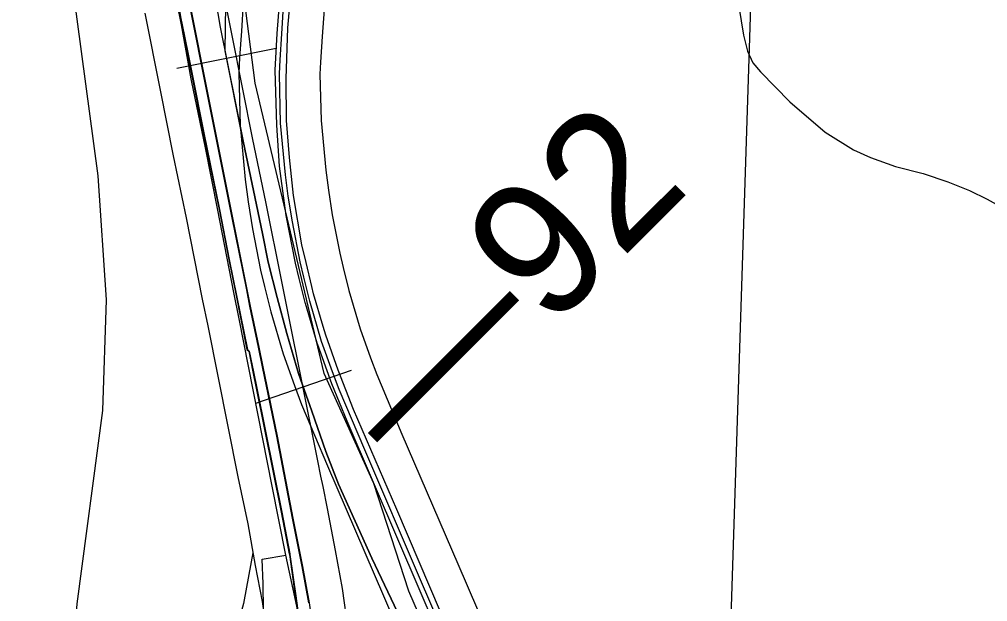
# Model space of a CAD drawing. Extents: x -157.2 to -99.3, y 12.2 to 46.2.
# Drawn here: x -147.125 to -146.409, y 33.58 to 34.011 of the extents above; entities that cross this region are included whole.
import ezdxf

# ---------------------------------------------------------------- set-up
doc = ezdxf.new("R2010")
doc.units = 0
for name, color, linetype in [('tdCoCityStreetMajor', 7, 'Continuous'), ('tdCoDivCarto', 7, 'Continuous'), ('tdCoHydroRiver', 7, 'Continuous'), ('tdCoInt', 7, 'Continuous'), ('tdCoIntCL', 7, 'Continuous'), ('tdCoIntRamp', 7, 'Continuous'), ('tdCoIntRte', 7, 'Continuous'), ('tdCoPriCL', 7, 'Continuous'), ('tdCoPriDiv', 7, 'Continuous'), ('tdCoRRCL', 7, 'Continuous'), ('tdCoSectLine', 7, 'Continuous'), ('tdStHwyPriRefPost1', 7, 'Continuous')]:
    doc.layers.add(name, color=color, linetype=linetype)

msp = doc.modelspace()

# ---------------------------------------------------------------- linework, layer by layer
at = {"layer": 'tdCoCityStreetMajor'}
msp.add_lwpolyline([(-146.5959, 34.04073), (-146.58924, 33.99955), (-146.58628, 33.98771), (-146.58233, 33.97908), (-146.57666, 33.97242), (-146.55496, 33.95023), (-146.52882, 33.92778), (-146.50786, 33.91471), (-146.49528, 33.90904), (-146.47678, 33.90238), (-146.45632, 33.8972), (-146.43807, 33.89104), (-146.42204, 33.88463), (-146.40897, 33.87822), (-146.39787, 33.87205)], dxfattribs=at)
at = {"layer": 'tdCoDivCarto'}
for points in [[(-147.00976, 34.03912), (-147.00567, 34.01304), (-147.00449, 34.00713)], [(-147.00976, 34.03912), (-147.00567, 34.01304), (-147.00449, 34.00713)], [(-146.99592, 34.00884), (-147.00228, 34.04066)], [(-146.99592, 34.00884), (-147.00228, 34.04066)], [(-146.92588, 34.01036), (-146.92356, 34.03687), (-146.92288, 34.04361)], [(-146.92588, 34.01036), (-146.92356, 34.03687), (-146.92288, 34.04361)], [(-146.93154, 34.03426), (-146.93274, 34.0227), (-146.93432, 34.00068)], [(-146.93154, 34.03426), (-146.93274, 34.0227), (-146.93432, 34.00068)], [(-146.91278, 33.83114), (-146.91587, 33.84428), (-146.92207, 33.88083), (-146.92506, 33.90905), (-146.9272, 33.93641), (-146.92762, 33.96719), (-146.92634, 34.00502), (-146.92588, 34.01036)], [(-146.91278, 33.83114), (-146.91587, 33.84428), (-146.92207, 33.88083), (-146.92506, 33.90905), (-146.9272, 33.93641), (-146.92762, 33.96719), (-146.92634, 34.00502), (-146.92588, 34.01036)], [(-147.00449, 34.00713), (-147.00037, 33.98655), (-146.99714, 33.97065), (-146.9885, 33.9271), (-146.97675, 33.87043), (-146.96961, 33.83345), (-146.95613, 33.76686)], [(-147.00449, 34.00713), (-147.00037, 33.98655), (-146.99714, 33.97065), (-146.9885, 33.9271), (-146.97675, 33.87043), (-146.96961, 33.83345), (-146.95613, 33.76686)], [(-146.98796, 33.96907), (-146.98797, 33.96911), (-146.99592, 34.00884)], [(-146.98796, 33.96907), (-146.98797, 33.96911), (-146.99592, 34.00884)], [(-146.93432, 34.00068), (-146.93496, 33.99163), (-146.93595, 33.97363), (-146.93472, 33.93294), (-146.93274, 33.90261), (-146.92781, 33.86611), (-146.92091, 33.83084), (-146.91808, 33.81944)], [(-146.93432, 34.00068), (-146.93496, 33.99163), (-146.93595, 33.97363), (-146.93472, 33.93294), (-146.93274, 33.90261), (-146.92781, 33.86611), (-146.92091, 33.83084), (-146.91808, 33.81944)], [(-146.98652, 33.96185), (-146.98796, 33.96907)], [(-146.98652, 33.96185), (-146.98796, 33.96907)], [(-146.94762, 33.76864), (-146.95394, 33.79896), (-146.96701, 33.86431), (-146.98652, 33.96185)], [(-146.94762, 33.76864), (-146.95394, 33.79896), (-146.96701, 33.86431), (-146.98652, 33.96185)], [(-146.90864, 33.81357), (-146.91278, 33.83114)], [(-146.90864, 33.81357), (-146.91278, 33.83114)], [(-146.91808, 33.81944), (-146.91368, 33.80171)], [(-146.91808, 33.81944), (-146.91368, 33.80171)], [(-146.90006, 33.7838), (-146.90732, 33.80794), (-146.90864, 33.81357)], [(-146.90006, 33.7838), (-146.90732, 33.80794), (-146.90864, 33.81357)], [(-146.91368, 33.80171), (-146.91351, 33.801), (-146.90475, 33.77165)], [(-146.91368, 33.80171), (-146.91351, 33.801), (-146.90475, 33.77165)], [(-146.80472, 33.55229), (-146.84576, 33.64848), (-146.87761, 33.72244), (-146.88915, 33.75151), (-146.89813, 33.77737), (-146.90006, 33.7838)], [(-146.80472, 33.55229), (-146.84576, 33.64848), (-146.87761, 33.72244), (-146.88915, 33.75151), (-146.89813, 33.77737), (-146.90006, 33.7838)], [(-146.95613, 33.76686), (-146.95486, 33.76548), (-146.95172, 33.75037), (-146.94924, 33.73809)], [(-146.95613, 33.76686), (-146.95486, 33.76548), (-146.95172, 33.75037), (-146.94924, 33.73809)], [(-146.94159, 33.73969), (-146.94459, 33.75407), (-146.94762, 33.76864)], [(-146.94159, 33.73969), (-146.94459, 33.75407), (-146.94762, 33.76864)], [(-146.90475, 33.77165), (-146.90438, 33.77042), (-146.89403, 33.74157), (-146.88268, 33.71395), (-146.84446, 33.62493), (-146.80229, 33.52678)], [(-146.90475, 33.77165), (-146.90438, 33.77042), (-146.89403, 33.74157), (-146.88268, 33.71395), (-146.84446, 33.62493), (-146.80229, 33.52678)], [(-146.94924, 33.73809), (-146.93076, 33.64631), (-146.92484, 33.61548), (-146.92478, 33.61507)], [(-146.94924, 33.73809), (-146.93076, 33.64631), (-146.92484, 33.61548), (-146.92478, 33.61507)], [(-146.90491, 33.54257), (-146.90684, 33.55506), (-146.91029, 33.57923), (-146.91522, 33.60611), (-146.92237, 33.64187), (-146.93396, 33.70278), (-146.94037, 33.73385), (-146.94159, 33.73969)], [(-146.90491, 33.54257), (-146.90684, 33.55506), (-146.91029, 33.57923), (-146.91522, 33.60611), (-146.92237, 33.64187), (-146.93396, 33.70278), (-146.94037, 33.73385), (-146.94159, 33.73969)], [(-146.92478, 33.61507), (-146.9204, 33.58441), (-146.91596, 33.55161), (-146.91325, 33.52818), (-146.91054, 33.49538), (-146.90881, 33.45888), (-146.90832, 33.4214), (-146.91042, 33.34554), (-146.91111, 33.32068)], [(-146.92478, 33.61507), (-146.9204, 33.58441), (-146.91596, 33.55161), (-146.91325, 33.52818), (-146.91054, 33.49538), (-146.90881, 33.45888), (-146.90832, 33.4214), (-146.91042, 33.34554), (-146.91111, 33.32068)]]:
    msp.add_lwpolyline(points, dxfattribs=at)
at = {"layer": 'tdCoHydroRiver'}
msp.add_lwpolyline([(-147.75894, 31.97345), (-147.53137, 32.30517), (-147.38513, 32.51966), (-147.24707, 32.77234), (-147.1815, 32.93592), (-147.13991, 33.09085), (-147.1158, 33.15003), (-147.08223, 33.57846), (-147.06314, 33.72154), (-147.06034, 33.80357), (-147.06669, 33.89539), (-147.08805, 34.05564)], dxfattribs=at)
at = {"layer": 'tdCoInt'}
for points in [[(-146.97536, 34.03811), (-146.95241, 33.92227), (-146.94275, 33.87619), (-146.93075, 33.81589), (-146.92676, 33.79618), (-146.9044, 33.68449), (-146.90205, 33.67305), (-146.90047, 33.66544), (-146.89709, 33.64916), (-146.89138, 33.61795), (-146.88614, 33.59), (-146.88194, 33.5598), (-146.88029, 33.54668), (-146.87819, 33.53056), (-146.87399, 33.47789), (-146.87218, 33.4387), (-146.87218, 33.42671)], [(-147.03208, 34.01568), (-147.02083, 33.95889), (-147.01121, 33.91029), (-147.00154, 33.86417), (-146.98958, 33.80409), (-146.98558, 33.78434), (-146.9632, 33.67256), (-146.96081, 33.6609), (-146.95598, 33.63767), (-146.95038, 33.60702), (-146.94537, 33.58033), (-146.94142, 33.55193), (-146.93981, 33.53907), (-146.93788, 33.52429), (-146.93388, 33.47412), (-146.93218, 33.43732), (-146.93218, 33.40934), (-146.93242, 33.3905)]]:
    msp.add_lwpolyline(points, dxfattribs=at)
at = {"layer": 'tdCoIntCL'}
for points in [[(-146.95216, 33.50109), (-146.94959, 33.5161), (-146.94618, 33.5437), (-146.94432, 33.57377), (-146.94463, 33.59331), (-146.94525, 33.6116), (-146.92785, 33.61469), (-146.93784, 33.66559), (-146.9623, 33.78958), (-146.96633, 33.80911), (-146.97812, 33.86989), (-146.98711, 33.91609), (-146.99624, 33.95998), (-146.99702, 33.9635), (-146.99779, 33.96718), (-147.00508, 34.00708), (-147.01132, 34.03893)], [(-146.91486, 33.55486), (-146.92237, 33.58943), (-146.92785, 33.61469)]]:
    msp.add_lwpolyline(points, dxfattribs=at)
at = {"layer": 'tdCoIntRamp'}
for points in [[(-146.95208, 33.61633), (-146.95866, 33.58141)], [(-146.95866, 33.58141), (-146.95915, 33.57881), (-146.96369, 33.56171)]]:
    msp.add_lwpolyline(points, dxfattribs=at)
at = {"layer": 'tdCoIntRte'}
for points in [[(-146.91067, 33.57923), (-146.9156, 33.60611), (-146.92275, 33.64187), (-146.93434, 33.70278), (-146.94075, 33.73385), (-146.94197, 33.73969), (-146.94497, 33.75407), (-146.948, 33.76864), (-146.95432, 33.79896), (-146.95673, 33.81104), (-146.96739, 33.86431), (-146.9869, 33.96185), (-146.98834, 33.96907), (-146.98835, 33.96911), (-146.99629, 34.00884), (-147.00266, 34.04066)], [(-146.91067, 33.57923), (-146.9156, 33.60611), (-146.92275, 33.64187), (-146.93434, 33.70278), (-146.94075, 33.73385), (-146.94197, 33.73969), (-146.94497, 33.75407), (-146.948, 33.76864), (-146.95432, 33.79896), (-146.95673, 33.81104), (-146.96739, 33.86431), (-146.9869, 33.96185), (-146.98834, 33.96907), (-146.98835, 33.96911), (-146.99629, 34.00884), (-147.00266, 34.04066)], [(-147.00605, 34.01304), (-147.00486, 34.00713), (-147.00075, 33.98655), (-146.99752, 33.97065), (-146.98888, 33.9271), (-146.97713, 33.87043), (-146.96999, 33.83345), (-146.96511, 33.80936), (-146.95651, 33.76686), (-146.95524, 33.76548), (-146.9521, 33.75037), (-146.94962, 33.73809), (-146.93114, 33.64631), (-146.92522, 33.61548), (-146.92516, 33.61507), (-146.92078, 33.58441), (-146.91634, 33.55161)], [(-147.00605, 34.01304), (-147.00486, 34.00713), (-147.00075, 33.98655), (-146.99752, 33.97065), (-146.98888, 33.9271), (-146.97713, 33.87043), (-146.96999, 33.83345), (-146.96511, 33.80936), (-146.95651, 33.76686), (-146.95524, 33.76548), (-146.9521, 33.75037), (-146.94962, 33.73809), (-146.93114, 33.64631), (-146.92522, 33.61548), (-146.92516, 33.61507), (-146.92078, 33.58441), (-146.91634, 33.55161)]]:
    msp.add_lwpolyline(points, dxfattribs=at)
at = {"layer": 'tdCoPriCL'}
msp.add_lwpolyline([(-146.78448, 33.49489), (-146.82808, 33.59626), (-146.86946, 33.69246), (-146.88834, 33.73722), (-146.89325, 33.7504), (-146.90128, 33.7728), (-146.91004, 33.80271), (-146.91452, 33.82042), (-146.91717, 33.83177), (-146.92296, 33.86136), (-146.92599, 33.8804), (-146.92803, 33.89611), (-146.9317, 33.93444), (-146.93253, 33.97095), (-146.93205, 33.9813), (-146.93073, 34.00039), (-146.92941, 34.02108)], dxfattribs=at)
at = {"layer": 'tdCoPriDiv'}
for points in [[(-146.9593, 34.02372), (-146.96066, 34.00238), (-146.962, 33.98303), (-146.96255, 33.97131), (-146.96167, 33.93267), (-146.95785, 33.89275), (-146.95569, 33.87611), (-146.9525, 33.85611), (-146.94651, 33.82549), (-146.94368, 33.81334), (-146.93899, 33.79481), (-146.92982, 33.76351), (-146.92142, 33.74011), (-146.91623, 33.72615), (-146.89706, 33.68071), (-146.85564, 33.58441), (-146.81207, 33.48311)], [(-146.89952, 34.01845), (-146.9008, 33.99841), (-146.9021, 33.97957), (-146.90251, 33.97059), (-146.90173, 33.93621), (-146.89822, 33.89947), (-146.8963, 33.88469), (-146.89341, 33.8666), (-146.88783, 33.83806), (-146.88537, 33.8275), (-146.8811, 33.81061), (-146.87274, 33.78209), (-146.86507, 33.7607), (-146.86045, 33.74829), (-146.84186, 33.70422), (-146.80052, 33.60811), (-146.75689, 33.50668)]]:
    msp.add_lwpolyline(points, dxfattribs=at)
at = {"layer": 'tdCoRRCL'}
for p, q in [((-146.93482, 33.98969), (-147.00834, 33.97485)), ((-146.87938, 33.75125), (-146.95027, 33.72674))]:
    msp.add_line(p, q, dxfattribs=at)
for points in [[(-146.77408, 33.4224), (-146.77637, 33.4483), (-146.83689, 33.58802), (-146.86269, 33.66767), (-146.89936, 33.74904), (-146.95046, 33.96405), (-146.96433, 34.07168), (-147.07502, 34.64934), (-147.07378, 34.68772), (-147.08565, 34.72755)], [(-146.84048, 33.56251), (-146.86408, 33.61232), (-146.88872, 33.6671), (-146.89815, 33.69122), (-146.90864, 33.7211), (-146.91834, 33.74915), (-146.92699, 33.77877), (-146.93407, 33.80525), (-146.94088, 33.83147), (-146.94508, 33.8527), (-146.95923, 33.92112), (-146.97272, 33.98798), (-146.97103, 34.10794)], [(-146.98335, 34.04616), (-146.97627, 34.00553), (-146.95923, 33.92112), (-146.94508, 33.8527), (-146.94088, 33.83147), (-146.93407, 33.80525), (-146.92699, 33.77877), (-146.91834, 33.74915), (-146.90864, 33.7211), (-146.89815, 33.69122), (-146.88872, 33.6671), (-146.86408, 33.61232), (-146.84048, 33.56251)]]:
    msp.add_lwpolyline(points, dxfattribs=at)
at = {"layer": 'tdCoSectLine'}
msp.add_lwpolyline([(-146.61462, 33.06293), (-146.58232, 34.06688)], dxfattribs=at)

# ---------------------------------------------------------------- texts
at = {"layer": 'tdStHwyPriRefPost1'}
msp.add_text('‒‒92', height=0.1, rotation=45, dxfattribs=at).set_placement((-146.83763, 33.67548))

doc.saveas('drawing.dxf')
